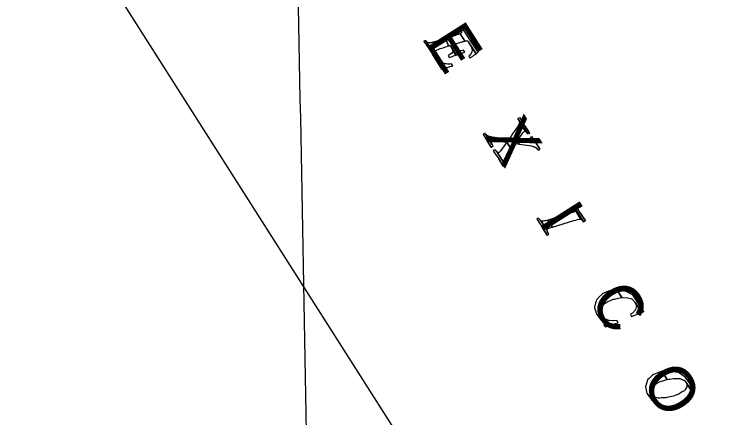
# Model space of a CAD drawing. Extents: x 3962991 to 3983549, y 181631 to 204078.
# Drawn here: x 3972884 to 3974467, y 186346 to 187232 of the extents above; entities that cross this region are included whole.
import ezdxf

# ---------------------------------------------------------------- set-up
doc = ezdxf.new("R2010")
doc.units = 0
for name, color, linetype in [('V-ANNO-MASK', 7, 'Continuous'), ('V-ANNO-MASK2', 7, 'Continuous'), ('V-GRID-FRAM', 7, 'Continuous'), ('V-GRID-MAJR', 7, 'Continuous'), ('V-RIVR-IDEN', 7, 'Continuous')]:
    doc.layers.add(name, color=color, linetype=linetype)

msp = doc.modelspace()

# ---------------------------------------------------------------- linework, layer by layer
at = {"layer": 'V-ANNO-MASK2'}
for points in [[(3973864, 187189.6), (3973863.7, 187189.5), (3973873.8, 187173.5), (3973874.1, 187173.6), (3973876.3, 187174.1), (3973876.4, 187174.2), (3973876.6, 187174.2), (3973878.5, 187174.4), (3973878.7, 187174.2), (3973879.1, 187174.1), (3973880, 187173.7), (3973881.3, 187172.3), (3973881.3, 187172.3), (3973881.4, 187172.2), (3973883.8, 187168.9), (3973898.5, 187145.7), (3973898.7, 187145.8), (3973898.8, 187146), (3973902.7, 187148.7), (3973902.9, 187148.9), (3973886, 187175.3), (3973867.6, 187203.9), (3973863.1, 187202.2), (3973864.9, 187198.9), (3973865.7, 187197.3), (3973866.6, 187195.5), (3973866.6, 187195.4), (3973866.8, 187194.4), (3973867.1, 187192.9), (3973867, 187192.6), (3973866.9, 187192.5), (3973866, 187190.8), (3973865.9, 187190.7), (3973865.8, 187190.7)], [(3973784, 187172.9), (3973783.9, 187172.8), (3973787.7, 187167.1), (3973789.6, 187164.3), (3973802.6, 187144.3), (3973823.4, 187111.5), (3973827.2, 187112.7), (3973787.8, 187174.6), (3973784.3, 187173), (3973784.1, 187172.9)], [(3973831.7, 187179.3), (3973831.6, 187179.3), (3973831.2, 187179.2), (3973830, 187178.8), (3973828.3, 187178.3), (3973825.9, 187177.6), (3973822.4, 187176.5), (3973818, 187175.2), (3973816.3, 187174.6), (3973810.3, 187172.8), (3973809.9, 187172.6), (3973806.4, 187171.6), (3973805.2, 187171.2), (3973802.9, 187170.5), (3973802.8, 187170.5), (3973801.2, 187170), (3973799.9, 187169.7), (3973799.8, 187169.6), (3973798, 187169.3), (3973797.2, 187169.2), (3973796.7, 187169.1), (3973795.4, 187169.2), (3973794.6, 187169.3), (3973794.2, 187169.3), (3973793, 187169.9), (3973792.9, 187170), (3973792.1, 187170.4), (3973789.6, 187172.7), (3973787.8, 187174.6), (3973827.2, 187112.7), (3973827.7, 187112.9), (3973828.5, 187113.1), (3973828.9, 187113.3), (3973815.3, 187134.8), (3973810.4, 187142.5), (3973809.3, 187145.5), (3973808.7, 187147.1), (3973808.8, 187148.1), (3973808.9, 187150), (3973809, 187150.6), (3973809.5, 187151.3), (3973810.6, 187152.7), (3973810.6, 187152.8), (3973811.7, 187153.5), (3973813.1, 187154.3), (3973813.2, 187154.4), (3973815.3, 187155.2), (3973816.5, 187155.7), (3973819.9, 187156.9), (3973820.3, 187157.1), (3973826.2, 187158.9), (3973828, 187159.5), (3973832.3, 187160.8), (3973835.9, 187161.9), (3973838.3, 187162.7)], [(3973838.3, 187162.7), (3973839.9, 187163.2), (3973841.1, 187163.6), (3973841.5, 187163.7), (3973841.5, 187163.7), (3973841.6, 187163.7), (3973854.9, 187142.7), (3973861, 187144.8), (3973847.7, 187165.6), (3973847.9, 187165.6), (3973848.1, 187165.7), (3973848.6, 187165.8), (3973848.6, 187165.8), (3973849.1, 187166), (3973850.4, 187166.4), (3973852.5, 187167), (3973855.3, 187167.9), (3973858.3, 187168.8), (3973863.3, 187170.4), (3973865.2, 187170.9), (3973868.1, 187171.8), (3973869.6, 187172.3), (3973870.8, 187172.7), (3973872.8, 187173.3), (3973873.8, 187173.5), (3973874.1, 187173.6), (3973864, 187189.6), (3973863.7, 187189.5), (3973862.7, 187189.1), (3973860.9, 187188.3), (3973859.7, 187188), (3973858.2, 187187.5), (3973855.2, 187186.6), (3973853.4, 187186), (3973848.4, 187184.5), (3973845.4, 187183.5), (3973842.6, 187182.7), (3973840.5, 187182), (3973839.2, 187181.6), (3973838.7, 187181.5), (3973838.1, 187181.3), (3973838, 187181.3), (3973837.8, 187181.2), (3973831.7, 187179.3)], [(3973901.6, 187151.8), (3973886, 187175.3), (3973902.9, 187148.9), (3973903.2, 187149.2), (3973903.3, 187149.2), (3973903.3, 187149.2)], [(3973845.5, 187157.4), (3973846.9, 187154.5), (3973854.5, 187142.5), (3973854.9, 187142.7), (3973854.9, 187142.7), (3973844.4, 187159.4)], [(3973850.9, 187160.9), (3973847.7, 187165.6), (3973861, 187144.8), (3973861.2, 187144.8)], [(3973852.7, 187158.4), (3973851, 187160.9), (3973861.2, 187144.8), (3973861.3, 187144.9), (3973861.3, 187144.9), (3973861.8, 187145.1), (3973862.3, 187145.2), (3973856.6, 187154.3), (3973854.9, 187155.9)], [(3973884, 187141.4), (3973882.6, 187140.1), (3973885.2, 187136), (3973886.7, 187137.1), (3973889.1, 187138.9), (3973890.3, 187139.8), (3973891.3, 187140.5), (3973891.3, 187140.5), (3973892.9, 187141.6), (3973893.7, 187142.2), (3973894, 187142.4), (3973895.7, 187143.6), (3973895.7, 187143.6), (3973895.8, 187143.7), (3973895.9, 187143.8), (3973897.2, 187144.8), (3973897.4, 187144.9), (3973897.6, 187145), (3973898, 187145.3), (3973898, 187145.4), (3973898.3, 187145.6), (3973898.3, 187145.6), (3973898.5, 187145.7), (3973883.7, 187168.9), (3973886.4, 187164.4), (3973886.8, 187163.7), (3973887.6, 187161.7), (3973888.9, 187158.6), (3973889.5, 187157.3), (3973889.5, 187156.9), (3973890, 187153.2), (3973890, 187152.8), (3973890, 187152.6), (3973889.4, 187149.6), (3973889.3, 187149.2), (3973888.8, 187148.1), (3973887.7, 187146.2), (3973887, 187144.9), (3973886, 187143.7)], [(3973817, 187121.3), (3973823.2, 187111.4), (3973823.2, 187111.4), (3973823.4, 187111.5), (3973802.6, 187144.3)], [(3973838.7, 187142.7), (3973837.1, 187141.9), (3973839.9, 187137.5), (3973841.6, 187138.1), (3973845.8, 187139.6), (3973849.3, 187140.8), (3973851.7, 187141.6), (3973853.3, 187142.1), (3973854.5, 187142.5), (3973846.9, 187154.5), (3973847.3, 187151.6), (3973846.7, 187149.3), (3973845.3, 187147.1), (3973842.5, 187144.8)], [(3973859, 187153), (3973856.6, 187154.2), (3973862.3, 187145.2), (3973863.6, 187145.7), (3973865.7, 187146.4), (3973868.4, 187147.3), (3973871.4, 187148.3), (3973873.6, 187149.1), (3973870.9, 187153.3), (3973868.6, 187152.7), (3973865.3, 187152.2), (3973861.9, 187152.3)], [(3973815.5, 187134.6), (3973815.3, 187134.8), (3973828.9, 187113.3), (3973829, 187113.3), (3973829.6, 187113.5), (3973830, 187113.6), (3973830.6, 187113.8), (3973831.7, 187114.2), (3973832.1, 187114.3), (3973832.9, 187114.6), (3973834.5, 187115.1), (3973834.6, 187115.1), (3973835.9, 187115.5), (3973837.5, 187116.1), (3973837.6, 187116.1), (3973839.8, 187116.8), (3973841, 187117.2), (3973844.4, 187118.3), (3973844.8, 187118.5), (3973847.5, 187119.3), (3973844.9, 187123.4), (3973842, 187122.9), (3973841.5, 187122.9), (3973837.5, 187122.7), (3973836, 187122.7), (3973833.1, 187123), (3973833, 187123.1), (3973830.9, 187123.3), (3973828.9, 187124.1), (3973828.8, 187124.1), (3973826.2, 187125), (3973824.5, 187126.2), (3973823.7, 187126.7), (3973821.4, 187128.2), (3973819.2, 187130.6), (3973817.8, 187132.1)], [(3973990.8, 187003), (3973990.7, 187002.9), (3974010.7, 186971.5), (3974011, 186971.1), (3974012.3, 186969.2), (3974016.1, 186971), (3974005.7, 186987.4), (3974000.9, 186995.3), (3973995.3, 187004.5), (3973995.1, 187004.4), (3973994.9, 187004.3), (3973990.8, 187003)], [(3973993.7, 186996.3), (3973993.8, 186996.2), (3974007.3, 186974.9), (3974007.4, 186974.9), (3974007.7, 186974.6), (3974008.7, 186973.9), (3974008.8, 186973.9), (3974009.1, 186973.5), (3974009.9, 186972.5), (3974009.9, 186972.5), (3974010.4, 186971.9), (3974010.7, 186971.5), (3973990.7, 187003), (3973991.1, 187002.2), (3973991.7, 187001.1), (3973992.7, 186999.3), (3973992.8, 186999), (3973992.8, 186998.9), (3973993.5, 186997)], [(3973928.2, 186963.5), (3973926.2, 186964.2), (3973933.5, 186952.6), (3973934.7, 186953.3), (3973935.4, 186953.7), (3973935.6, 186953.8), (3973935.9, 186953.8), (3973937.4, 186954.1), (3973937.4, 186954.1), (3973938.5, 186954.3), (3973939.3, 186954.2), (3973939.2, 186954.2), (3973966.4, 186951.3), (3973976.6, 186935.2), (3973980.6, 186941), (3973985.7, 186948.3), (3973993.5, 186947.1), (3973989.1, 186954), (3973999.8, 186969.2), (3974001.4, 186971.4), (3974001.4, 186971.4), (3974001.6, 186971.7), (3974001.9, 186972.1), (3974002.8, 186973.3), (3974002.9, 186973.4), (3974003, 186973.5), (3974003.6, 186974.1), (3974004.2, 186974.6), (3974004.3, 186974.7), (3974005.1, 186974.9), (3974005.6, 186975.1), (3974005.8, 186975.2), (3974006, 186975.2), (3974007.3, 186974.9), (3973993.8, 186996.2), (3973993.7, 186994.5), (3973993.7, 186994.3), (3973993.7, 186994), (3973993.6, 186993), (3973993.2, 186992.1), (3973993.2, 186992), (3973992.8, 186991.1), (3973992.4, 186990.1), (3973992.3, 186989.9), (3973992.3, 186989.8), (3973991.5, 186988.5), (3973991.2, 186988), (3973991, 186987.6), (3973989.7, 186985.2), (3973979, 186969.8), (3973975.4, 186964.5), (3973970.4, 186957.1), (3973961.9, 186958.3), (3973934.1, 186962.3), (3973933.3, 186962.4), (3973931.9, 186962.6), (3973930.1, 186962.9), (3973929.7, 186962.9), (3973929.4, 186963.1)], [(3974010.3, 186980.4), (3974005.7, 186987.4), (3974016.1, 186971), (3974016.3, 186971), (3974016.5, 186971.1)], [(3973914.2, 186968.2), (3973913.9, 186968.1), (3973923.1, 186954.2), (3973931.8, 186940.4), (3973935.8, 186942.4), (3973935.8, 186942.4), (3973935.8, 186942.4), (3973935.9, 186942.5), (3973935.9, 186942.5), (3973936, 186942.5), (3973936.1, 186942.5), (3973935.5, 186943.6), (3973935.2, 186944.1), (3973934.6, 186945.2), (3973934.2, 186946.1), (3973919.7, 186968.8), (3973919.2, 186969.3), (3973919, 186969.5), (3973918.9, 186969.6), (3973918.7, 186969.9), (3973918.2, 186970.4), (3973918.2, 186970.4), (3973918.1, 186970.3), (3973918.1, 186970.3)], [(3973920.5, 186968.1), (3973919.7, 186968.8), (3973934.2, 186946.1), (3973933.2, 186948.1), (3973933.1, 186948.5), (3973933.1, 186948.8), (3973932.8, 186950.1), (3973932.7, 186950.7), (3973933.1, 186951.5), (3973933.3, 186952.1), (3973933.5, 186952.5), (3973933.6, 186952.5), (3973926.1, 186964.2), (3973926, 186964.3), (3973925.4, 186964.6), (3973924.4, 186965.1), (3973923.1, 186965.9), (3973922.7, 186966.1), (3973921.2, 186967.4), (3973921, 186967.6)], [(3973929.5, 186943.3), (3973931.4, 186940.2), (3973931.5, 186940.3), (3973931.5, 186940.3), (3973931.5, 186940.3), (3973931.8, 186940.4), (3973923.1, 186954.2), (3973928.1, 186945.6), (3973929, 186944.1)], [(3974011.3, 186951.2), (3973989.1, 186954), (3973993.5, 186947.1), (3974016.2, 186943.5), (3974019.4, 186943), (3974019.9, 186943), (3974020.6, 186942.8), (3974022.5, 186942.2), (3974022.7, 186942.2), (3974022.9, 186942.1), (3974024.1, 186941.8), (3974025.4, 186941.3), (3974025.5, 186941.2), (3974026.8, 186940.7), (3974027.7, 186940.4), (3974028.2, 186940.1), (3974028.4, 186939.9), (3974028.4, 186939.9), (3974030.4, 186938.6), (3974030.4, 186938.6), (3974030.8, 186938.4), (3974032.3, 186936.8), (3974032.4, 186936.7), (3974032.6, 186936.5), (3974033.2, 186935.9), (3974034.1, 186934.7), (3974034.7, 186933.8), (3974034.7, 186933.9), (3974034.7, 186933.9), (3974038.5, 186935.7), (3974038.5, 186935.7), (3974038.7, 186935.8), (3974030.3, 186948.9), (3974021.9, 186963), (3974021.5, 186962.8), (3974021.3, 186962.8), (3974017.4, 186961.2), (3974017.3, 186961.2), (3974017.3, 186961.2), (3974017.2, 186961.1), (3974017.9, 186959.9), (3974019.1, 186957.8), (3974019.5, 186956.9), (3974019.8, 186956.5), (3974020.2, 186955), (3974020.4, 186954.5), (3974020.3, 186954.4), (3974020.1, 186953), (3974020.1, 186952.8), (3974019.9, 186952.7), (3974019.5, 186952.3), (3974018.8, 186951.8), (3974018.8, 186951.8), (3974018, 186951.5), (3974017.2, 186951.1), (3974017, 186951.1), (3974016.9, 186951), (3974015.4, 186950.9), (3974014.9, 186950.9), (3974014.5, 186950.8)], [(3973944.2, 186930.1), (3973944, 186930.2), (3973960.8, 186903.9), (3973960.7, 186904.1), (3973960.6, 186904.5), (3973960.3, 186905.5), (3973960.1, 186906.1), (3973960, 186906.4), (3973960.1, 186907.3), (3973960.1, 186907.6), (3973960.1, 186907.6), (3973960.2, 186908.8), (3973960.3, 186909.7), (3973960.5, 186910.1), (3973960.5, 186910.2), (3973961.1, 186911.7), (3973961.5, 186912.6), (3973961.6, 186912.9), (3973961.7, 186913.2), (3973962.5, 186914.6), (3973963.1, 186915.6), (3973963.5, 186916.1), (3973976.6, 186935.2), (3973966.4, 186951.3), (3973953, 186932.5), (3973952.6, 186932), (3973952, 186931.1), (3973951, 186930), (3973950.8, 186929.8), (3973950.7, 186929.6), (3973950.1, 186929), (3973948.9, 186928.4), (3973948.8, 186928.3), (3973948.5, 186928.2), (3973948.1, 186927.9), (3973947.1, 186928.1), (3973946.8, 186928.2), (3973946.1, 186928.3), (3973946, 186928.3), (3973945.4, 186928.9), (3973944.6, 186929.7)], [(3974039, 186935.9), (3974030.3, 186948.9), (3974038.7, 186935.8)], [(3973936.4, 186932.7), (3973936.3, 186932.7), (3973938, 186930.1), (3973948.3, 186914.6), (3973958.4, 186898.7), (3973962.3, 186900.7), (3973962.2, 186901), (3973961.7, 186902), (3973961.6, 186902.2), (3973961.1, 186903.2), (3973960.8, 186903.7), (3973960.8, 186903.9), (3973944, 186930.3), (3973943.8, 186930.5), (3973943.4, 186931.1), (3973942.6, 186932.1), (3973942.3, 186932.4), (3973940.9, 186934.4), (3973940.9, 186934.4), (3973936.7, 186932.8)], [(3973957.4, 186899.6), (3973958, 186898.5), (3973958.1, 186898.5), (3973958.1, 186898.5), (3973958.4, 186898.7), (3973948.3, 186914.6), (3973956.1, 186901.7)], [(3974113, 186810.7), (3974113, 186810.7), (3974115.1, 186807.5), (3974135, 186776.2), (3974138.9, 186778), (3974127.6, 186795.7), (3974117.3, 186812.6), (3974116.9, 186812.5)], [(3974103.2, 186794.2), (3974056.4, 186780), (3974066.2, 186764.5), (3974113.1, 186778.7), (3974117.7, 186780), (3974121.4, 186781.1), (3974124.4, 186782), (3974125.8, 186782.1), (3974127.8, 186782.2), (3974128.8, 186781.8), (3974116.7, 186800.8), (3974116.3, 186800.3), (3974115.1, 186798.8), (3974114.1, 186798.3), (3974111.4, 186796.9), (3974107.7, 186795.7)], [(3974116.7, 186802.4), (3974116.7, 186800.8), (3974128.8, 186781.8), (3974130.1, 186781.3), (3974132, 186779.8), (3974132.5, 186779.4), (3974134.9, 186776.2), (3974135, 186776.2), (3974115.1, 186807.5), (3974115.1, 186807.3), (3974116.1, 186805.1), (3974116.7, 186803.8)], [(3974139.2, 186778.1), (3974127.6, 186795.7), (3974138.9, 186778)], [(3974031.9, 186782.4), (3974031.8, 186782.4), (3974032.7, 186781.1), (3974044.7, 186763.1), (3974055, 186746.9), (3974058.5, 186748.5), (3974057.6, 186750.2), (3974056.3, 186752.4), (3974056.1, 186753), (3974054.9, 186755.7), (3974054.9, 186756.7), (3974040.9, 186778.6), (3974039.5, 186780), (3974037.8, 186781.7), (3974036.9, 186783), (3974036, 186784.2), (3974035.9, 186784.1), (3974032.3, 186782.6)], [(3974042.6, 186777.7), (3974040.9, 186778.6), (3974054.9, 186756.7), (3974054.7, 186758.7), (3974055.1, 186759.2), (3974056, 186760.6), (3974057.2, 186761.2), (3974059.2, 186762.1), (3974060.8, 186762.7), (3974060.7, 186762.7), (3974065.8, 186764.4), (3974066.2, 186764.5), (3974056.4, 186780), (3974056, 186779.9), (3974050.8, 186778.4), (3974049.1, 186778), (3974046.9, 186777.4), (3974045.3, 186777.3), (3974043.6, 186777.2)], [(3974044.7, 186763.1), (3974054.6, 186746.7), (3974055, 186746.9)], [(3974162.4, 186575.7), (3974163.7, 186572), (3974168.8, 186565.7), (3974172.2, 186561.4), (3974176.9, 186558.2), (3974180.9, 186555.5), (3974182.8, 186554.7), (3974170.7, 186573.7), (3974170.5, 186576.8), (3974170.1, 186584.2), (3974171.9, 186586.7), (3974173.2, 186588.6), (3974176.3, 186593.1), (3974177.8, 186594.1), (3974186.5, 186600), (3974186.5, 186600), (3974186.9, 186600.3), (3974200.4, 186605.7), (3974202.8, 186606.2), (3974202.8, 186606.2), (3974214.5, 186608.8), (3974214.5, 186608.8), (3974217.2, 186609.4), (3974218.8, 186609.4), (3974208.1, 186626.2), (3974206.6, 186626.1), (3974203.7, 186625.7), (3974191.4, 186624.2), (3974189.2, 186623.3), (3974175.8, 186617.6), (3974175.4, 186617.4), (3974167.9, 186609.8), (3974166.6, 186608.4), (3974163, 186604.7), (3974162.2, 186601.9), (3974161.2, 186598.1), (3974160, 186593.3), (3974159.5, 186591.3), (3974159.1, 186589.8), (3974158.5, 186587.2), (3974161.6, 186578.2)], [(3974210.4, 186625.9), (3974208.1, 186626.2), (3974218.8, 186609.4), (3974220.8, 186609.4), (3974231.5, 186609.3), (3974231.7, 186609.3), (3974238.3, 186607.2), (3974240.4, 186606.5), (3974241.7, 186606), (3974241.8, 186605.9), (3974248.5, 186599), (3974257.1, 186585.5), (3974256.6, 186593.9), (3974243.5, 186614.5), (3974236.1, 186618.6), (3974232.5, 186620.5), (3974232.5, 186620.6), (3974230.9, 186621.4), (3974228.3, 186622.9), (3974222.4, 186623.9), (3974222.2, 186623.9)], [(3974243.8, 186614.1), (3974243.5, 186614.5), (3974256.6, 186593.9), (3974256.5, 186594), (3974252.1, 186604.1)], [(3974240, 186573.5), (3974237.9, 186572), (3974240.3, 186568.2), (3974242.8, 186569.1), (3974242.8, 186569.1), (3974244.1, 186569.6), (3974245.7, 186570.3), (3974254.2, 186573.6), (3974254.4, 186573.7), (3974258.5, 186575.3), (3974259.9, 186575.8), (3974260.7, 186576.2), (3974260.7, 186576.2), (3974256.5, 186582.8), (3974257.1, 186585.5), (3974248.5, 186599), (3974250, 186593), (3974250.1, 186592.9), (3974250.7, 186590.3), (3974250.2, 186588.4), (3974248.7, 186582.6), (3974248.6, 186582.5), (3974242.5, 186575.4), (3974241.1, 186574.4)], [(3974177.3, 186565.5), (3974170.7, 186573.7), (3974182.8, 186554.7), (3974184.7, 186553.9), (3974189, 186547.2), (3974189.3, 186547.3), (3974192.8, 186548.5), (3974195.6, 186549.4), (3974197.7, 186550), (3974202.7, 186551.6), (3974202.7, 186551.6), (3974204.5, 186552.2), (3974210.6, 186554.2), (3974207.5, 186559), (3974200.7, 186558.2), (3974198.4, 186558.4), (3974192.1, 186558.9), (3974189.4, 186559.2), (3974184.8, 186561), (3974179, 186563.4)], [(3974258.8, 186582.9), (3974256.5, 186582.8), (3974260.7, 186576.2), (3974262.6, 186576.9), (3974266.4, 186578.4), (3974266.5, 186578.4), (3974267, 186578.6), (3974264, 186583.3), (3974263.4, 186583.3), (3974263.3, 186583.3)], [(3974179.6, 186549.8), (3974179.1, 186549.4), (3974182, 186545), (3974182.6, 186545.2), (3974184.8, 186545.9), (3974186.7, 186546.5), (3974187.8, 186546.8), (3974189, 186547.2), (3974184.7, 186553.9), (3974183.8, 186553.1), (3974182.9, 186552.4), (3974181.4, 186551.2)], [(3974273.3, 186402), (3974273.9, 186399.1), (3974284.6, 186384.3), (3974293.5, 186378.5), (3974293.8, 186378.3), (3974281.5, 186397.7), (3974280.7, 186402.3), (3974280.3, 186404.7), (3974280.1, 186406.1), (3974283.5, 186411.7), (3974284.8, 186413.9), (3974285.2, 186414.4), (3974288.3, 186416.4), (3974295.1, 186420.7), (3974299.3, 186423.3), (3974299.4, 186423.3), (3974299.4, 186423.3), (3974303.6, 186424.8), (3974310.8, 186427.2), (3974317.5, 186429.5), (3974318.1, 186429.6), (3974306.8, 186447.5), (3974306.1, 186447.3), (3974299.6, 186444.8), (3974292.5, 186442.2), (3974288.4, 186440.6), (3974288.3, 186440.6), (3974284.6, 186437.2), (3974278.6, 186431.6), (3974275.9, 186429.1), (3974275.4, 186428.6), (3974274.6, 186425.8), (3974272.3, 186418.3), (3974272.1, 186417.6), (3974271.7, 186416.4), (3974271, 186414.1), (3974270.9, 186413.9)], [(3974312, 186447.8), (3974306.8, 186447.5), (3974318.1, 186429.6), (3974323.1, 186430.4), (3974324, 186430.5), (3974332.7, 186431.9), (3974336.7, 186431.8), (3974339.2, 186431.7), (3974339.2, 186431.7), (3974342.7, 186431.6), (3974345.9, 186431.5), (3974351.7, 186429.4), (3974354.6, 186428.3), (3974355.8, 186427.9), (3974361.4, 186420.8), (3974371.1, 186405.6), (3974371.5, 186407.3), (3974368.6, 186418.4), (3974367.7, 186421.8), (3974367.7, 186421.8), (3974358.3, 186434.6), (3974350.9, 186439.7), (3974348.2, 186441.5), (3974346.2, 186442.9), (3974344.6, 186444), (3974342, 186444.7), (3974336.7, 186445.9), (3974333, 186446.9), (3974329, 186447.8), (3974326, 186448.5), (3974322.2, 186448.3), (3974313, 186447.9)], [(3974287.5, 186391.5), (3974281.5, 186397.7), (3974293.8, 186378.3), (3974297.5, 186375.8), (3974299.5, 186374.5), (3974300.2, 186374.4), (3974308.5, 186372.4), (3974308.5, 186372.4), (3974311.6, 186371.7), (3974312.5, 186371.5), (3974317.6, 186370.3), (3974326.6, 186371.3), (3974332, 186371.8), (3974332.1, 186371.8), (3974336.9, 186372.3), (3974343.9, 186375.2), (3974350.3, 186377.9), (3974350.9, 186378.2), (3974355.1, 186380), (3974355.7, 186380.6), (3974361.5, 186386.5), (3974363.9, 186389), (3974365.4, 186390.5), (3974367.5, 186392.6), (3974368.4, 186396.1), (3974369.8, 186401), (3974370.4, 186403.4), (3974370.7, 186404.4), (3974371.1, 186405.6), (3974361.4, 186420.8), (3974361.5, 186418.8), (3974361.6, 186417.3), (3974361.9, 186413.4), (3974359.6, 186410), (3974358, 186407.5), (3974356.2, 186404.9), (3974354.5, 186403.8), (3974351.6, 186402), (3974344.9, 186397.7), (3974344.1, 186397.4), (3974339.7, 186395.7), (3974339.1, 186395.5), (3974332.5, 186393), (3974324.9, 186391.3), (3974320.4, 186390.3), (3974320.3, 186390.3), (3974315.2, 186389.1), (3974305.9, 186388.8), (3974301.6, 186388.6), (3974300.9, 186388.6), (3974298.3, 186388.5), (3974289.7, 186390.9), (3974288.9, 186391.1)]]:
    msp.add_lwpolyline(points, close=True, dxfattribs=at)
at = {"layer": 'V-GRID-FRAM'}
msp.add_lwpolyline([(3973881.1, 201670.7), (3982001.8, 189003.7), (3974929.2, 184418.3), (3966825.4, 197159.8), (3973881.1, 201670.7)], dxfattribs=at)
at = {"layer": 'V-GRID-MAJR'}
msp.add_spline([(3973536.4, 185784.1), (3973487.2, 188388.7), (3973372.6, 194448.6), (3973258, 200508.6), (3973228.2, 202082.7)], degree=3, dxfattribs=at)

# ---------------------------------------------------------------- texts
at = {"layer": 'V-ANNO-MASK'}
for s, p in [('E', (3973785.6, 187170.4)), ('X', (3973916, 186965.4)), ('I', (3974035.2, 186777.9)), ('C', (3974145.9, 186603.9)), ('O', (3974259.3, 186425.7))]:
    msp.add_text(s, height=100, rotation=302.457, dxfattribs=at).set_placement(p)
at = {"layer": 'V-RIVR-IDEN'}
for s, p in [('E', (3973785.6, 187170.4)), ('X', (3973916, 186965.4)), ('I', (3974035.2, 186777.9)), ('C', (3974145.9, 186603.9)), ('O', (3974259.3, 186425.7))]:
    msp.add_text(s, height=100, rotation=302.457, dxfattribs=at).set_placement(p)

doc.saveas('drawing.dxf')
